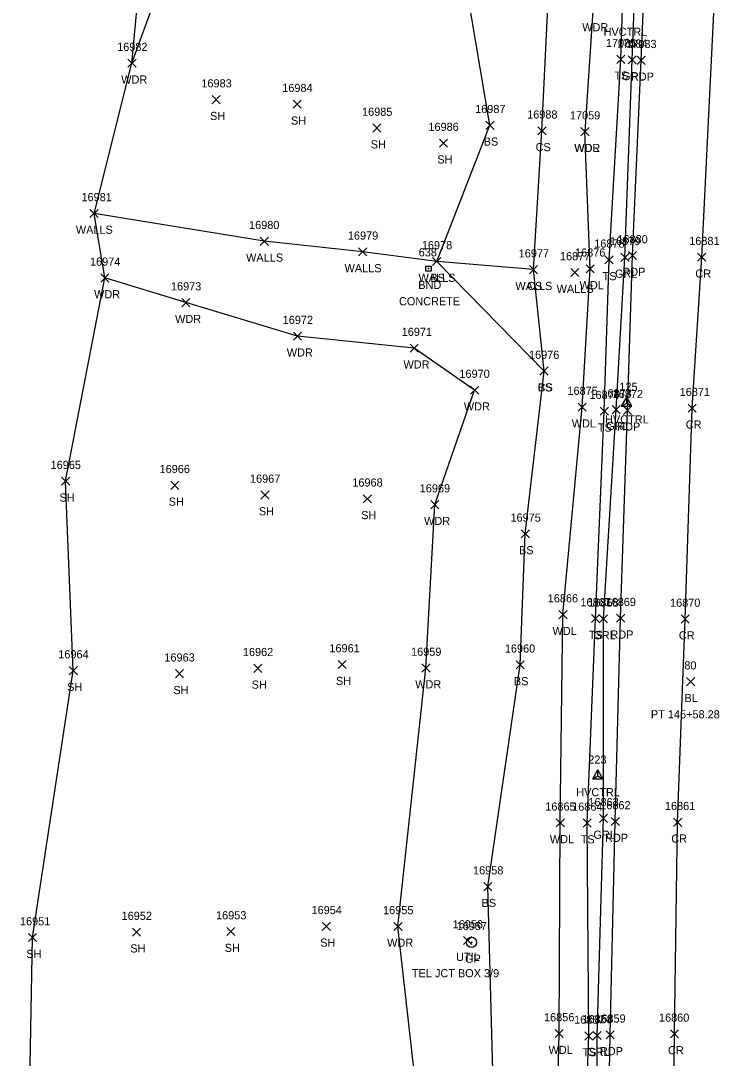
# Model space of a CAD drawing. Extents: x 1439173 to 1457902, y 641926 to 659889.
# Drawn here: x 1445521.9 to 1445693.2, y 656543.2 to 656797.7 of the extents above; entities that cross this region are included whole.
import ezdxf

# ---------------------------------------------------------------- set-up
doc = ezdxf.new("R2010")
doc.units = 0
for name, color, linetype in [('C_A', 7, 'Continuous'), ('C_C', 7, 'Continuous'), ('C_I', 7, 'Continuous'), ('C_TIC', 7, 'Continuous'), ('CPSM', 7, 'Continuous'), ('L_A', 7, 'Continuous'), ('L_I', 7, 'Continuous'), ('L_TIC', 7, 'Continuous'), ('LAWA', 7, 'Continuous'), ('LELB', 7, 'Continuous'), ('Level 18', 7, 'Continuous'), ('LSOGP', 7, 'Continuous'), ('LWS', 7, 'Continuous'), ('M_A', 7, 'Continuous'), ('M_C', 7, 'Continuous'), ('M_I', 7, 'Continuous'), ('P_A', 7, 'Continuous'), ('P_I', 7, 'Continuous'), ('P_TIC', 7, 'Continuous'), ('PET', 7, 'Continuous'), ('PRC', 7, 'Continuous'), ('R_A', 7, 'Continuous'), ('R_I', 7, 'Continuous'), ('R_TIC', 7, 'Continuous'), ('RGP', 7, 'Continuous'), ('RGR', 7, 'Continuous'), ('U_A', 7, 'Continuous'), ('U_C', 7, 'Continuous'), ('U_I', 7, 'Continuous'), ('UDEFAULT', 7, 'Continuous')]:
    doc.layers.add(name, color=color, linetype=linetype)

msp = doc.modelspace()

# ---------------------------------------------------------------- linework, layer by layer
at = {"layer": 'C_TIC'}
for points in [[(1445685.2, 656634.56), (1445687.2, 656636.56)], [(1445687.2, 656634.56), (1445685.2, 656636.56)]]:
    msp.add_lwpolyline(points, dxfattribs=at)
at = {"layer": 'CPSM'}
for p, q in [((1445669.26, 656703.17), (1445670.51, 656705.33)), ((1445671.76, 656703.17), (1445670.51, 656705.33)), ((1445670.51, 656703.89), (1445670.51, 656705.33)), ((1445669.26, 656703.17), (1445670.51, 656703.89)), ((1445669.26, 656703.17), (1445671.76, 656703.17)), ((1445670.51, 656703.89), (1445670.51, 656703.89)), ((1445670.51, 656703.89), (1445671.76, 656703.17)), ((1445662.19, 656611.74), (1445663.44, 656613.9)), ((1445664.69, 656611.74), (1445663.44, 656613.9)), ((1445663.44, 656612.46), (1445663.44, 656613.9)), ((1445662.19, 656611.74), (1445663.44, 656612.46)), ((1445662.19, 656611.74), (1445664.69, 656611.74)), ((1445663.44, 656612.46), (1445663.44, 656612.46)), ((1445663.44, 656612.46), (1445664.69, 656611.74))]:
    msp.add_line(p, q, dxfattribs=at)
at = {"layer": 'L_TIC'}
for points in [[(1445668.08, 656787.22), (1445670.08, 656789.22)], [(1445670.08, 656787.22), (1445668.08, 656789.22)], [(1445548.16, 656786.26), (1445550.16, 656788.26)], [(1445550.16, 656786.26), (1445548.16, 656788.26)], [(1445568.82, 656777.32), (1445570.82, 656779.32)], [(1445570.82, 656777.32), (1445568.82, 656779.32)], [(1445588.66, 656776.2), (1445590.66, 656778.2)], [(1445590.66, 656776.2), (1445588.66, 656778.2)], [(1445608.23, 656770.35), (1445610.23, 656772.35)], [(1445610.23, 656770.35), (1445608.23, 656772.35)], [(1445635.97, 656771.03), (1445637.97, 656773.03)], [(1445637.97, 656771.03), (1445635.97, 656773.03)], [(1445648.73, 656769.68), (1445650.73, 656771.68)], [(1445650.73, 656769.68), (1445648.73, 656771.68)], [(1445659.26, 656769.47), (1445661.26, 656771.47)], [(1445661.26, 656769.47), (1445659.26, 656771.47)], [(1445659.26, 656769.47), (1445661.26, 656771.47)], [(1445661.26, 656769.47), (1445659.26, 656771.47)], [(1445624.56, 656766.65), (1445626.56, 656768.65)], [(1445626.56, 656766.65), (1445624.56, 656768.65)], [(1445538.84, 656749.41), (1445540.84, 656751.41)], [(1445540.84, 656749.41), (1445538.84, 656751.41)], [(1445580.61, 656742.58), (1445582.61, 656744.58)], [(1445582.61, 656742.58), (1445580.61, 656744.58)], [(1445604.75, 656739.98), (1445606.75, 656741.98)], [(1445606.75, 656739.98), (1445604.75, 656741.98)], [(1445665.18, 656738.02), (1445667.18, 656740.02)], [(1445667.18, 656738.02), (1445665.18, 656740.02)], [(1445622.9, 656737.63), (1445624.9, 656739.63)], [(1445624.9, 656737.63), (1445622.9, 656739.63)], [(1445622.9, 656737.63), (1445624.9, 656739.63)], [(1445624.9, 656737.63), (1445622.9, 656739.63)], [(1445646.66, 656735.62), (1445648.66, 656737.62)], [(1445648.66, 656735.62), (1445646.66, 656737.62)], [(1445646.66, 656735.62), (1445648.66, 656737.62)], [(1445648.66, 656735.62), (1445646.66, 656737.62)], [(1445660.54, 656735.83), (1445662.54, 656737.83)], [(1445662.54, 656735.83), (1445660.54, 656737.83)], [(1445541.5, 656733.59), (1445543.5, 656735.59)], [(1445543.5, 656733.59), (1445541.5, 656735.59)], [(1445656.77, 656734.92), (1445658.77, 656736.92)], [(1445658.77, 656734.92), (1445656.77, 656736.92)], [(1445561.35, 656727.53), (1445563.35, 656729.53)], [(1445563.35, 656727.53), (1445561.35, 656729.53)], [(1445588.77, 656719.3), (1445590.77, 656721.3)], [(1445590.77, 656719.3), (1445588.77, 656721.3)], [(1445617.39, 656716.37), (1445619.39, 656718.37)], [(1445619.39, 656716.37), (1445617.39, 656718.37)], [(1445649.23, 656710.75), (1445651.23, 656712.75)], [(1445651.23, 656710.75), (1445649.23, 656712.75)], [(1445649.23, 656710.75), (1445651.23, 656712.75)], [(1445651.23, 656710.75), (1445649.23, 656712.75)], [(1445632.2, 656706.08), (1445634.2, 656708.08)], [(1445634.2, 656706.08), (1445632.2, 656708.08)], [(1445658.6, 656701.91), (1445660.6, 656703.91)], [(1445660.6, 656701.91), (1445658.6, 656703.91)], [(1445664.01, 656700.89), (1445666.01, 656702.89)], [(1445666.01, 656700.89), (1445664.01, 656702.89)], [(1445531.88, 656683.73), (1445533.88, 656685.73)], [(1445533.88, 656683.73), (1445531.88, 656685.73)], [(1445558.67, 656682.72), (1445560.67, 656684.72)], [(1445560.67, 656682.72), (1445558.67, 656684.72)], [(1445580.79, 656680.35), (1445582.79, 656682.35)], [(1445582.79, 656680.35), (1445580.79, 656682.35)], [(1445605.9, 656679.41), (1445607.9, 656681.41)], [(1445607.9, 656679.41), (1445605.9, 656681.41)], [(1445622.44, 656677.99), (1445624.44, 656679.99)], [(1445624.44, 656677.99), (1445622.44, 656679.99)], [(1445644.64, 656670.81), (1445646.64, 656672.81)], [(1445646.64, 656670.81), (1445644.64, 656672.81)], [(1445653.88, 656651.01), (1445655.88, 656653.01)], [(1445655.88, 656651.01), (1445653.88, 656653.01)], [(1445661.84, 656650.05), (1445663.84, 656652.05)], [(1445663.84, 656650.05), (1445661.84, 656652.05)], [(1445599.7, 656638.76), (1445601.7, 656640.76)], [(1445601.7, 656638.76), (1445599.7, 656640.76)], [(1445533.77, 656637.28), (1445535.77, 656639.28)], [(1445535.77, 656637.28), (1445533.77, 656639.28)], [(1445559.8, 656636.51), (1445561.8, 656638.51)], [(1445561.8, 656636.51), (1445559.8, 656638.51)], [(1445579.04, 656637.84), (1445581.04, 656639.84)], [(1445581.04, 656637.84), (1445579.04, 656639.84)], [(1445620.27, 656637.91), (1445622.27, 656639.91)], [(1445622.27, 656637.91), (1445620.27, 656639.91)], [(1445643.39, 656638.69), (1445645.39, 656640.69)], [(1445645.39, 656638.69), (1445643.39, 656640.69)], [(1445653.22, 656599.94), (1445655.22, 656601.94)], [(1445655.22, 656599.94), (1445653.22, 656601.94)], [(1445659.82, 656599.9), (1445661.82, 656601.9)], [(1445661.82, 656599.9), (1445659.82, 656601.9)], [(1445635.46, 656584.29), (1445637.46, 656586.29)], [(1445637.46, 656584.29), (1445635.46, 656586.29)], [(1445549.25, 656573.14), (1445551.25, 656575.14)], [(1445551.25, 656573.14), (1445549.25, 656575.14)], [(1445572.41, 656573.27), (1445574.41, 656575.27)], [(1445574.41, 656573.27), (1445572.41, 656575.27)], [(1445595.84, 656574.56), (1445597.84, 656576.56)], [(1445597.84, 656574.56), (1445595.84, 656576.56)], [(1445613.39, 656574.53), (1445615.39, 656576.53)], [(1445615.39, 656574.53), (1445613.39, 656576.53)], [(1445523.74, 656571.8), (1445525.74, 656573.8)], [(1445525.74, 656571.8), (1445523.74, 656573.8)], [(1445652.92, 656548.26), (1445654.92, 656550.26)], [(1445654.92, 656548.26), (1445652.92, 656550.26)], [(1445660.24, 656547.67), (1445662.24, 656549.67)], [(1445662.24, 656547.67), (1445660.24, 656549.67)]]:
    msp.add_lwpolyline(points, dxfattribs=at)
at = {"layer": 'LAWA'}
for points in [[(1445549.16, 656787.26), (1445560.04, 656817.25), (1445574.33, 656847.17), (1445590.75, 656887.9), (1445610.37, 656928.86), (1445624.48, 656951.14), (1445631.57, 656962.68), (1445637.38, 656985.27), (1445642.6, 657019.17), (1445642.86, 657045.1), (1445656.15, 657048.74), (1445660.69, 657021.25), (1445663.48, 656998.56), (1445666.41, 656975.45), (1445667.34, 656945.06), (1445667.07, 656913.63), (1445665.91, 656873.01), (1445660.77, 656837.45), (1445662.23, 656800.08), (1445660.26, 656770.47)], [(1445638.56, 656264.76), (1445644.66, 656264.92), (1445655.66, 656267.09), (1445658.01, 656273.46), (1445654.83, 656323.13), (1445653.15, 656361.93), (1445652.39, 656397.57), (1445650.8, 656441.51), (1445652.6, 656495.19), (1445653.92, 656549.26), (1445654.22, 656600.94), (1445654.88, 656652.01), (1445659.6, 656702.91), (1445661.54, 656736.83), (1445660.26, 656770.47)], [(1445638.56, 656264.76), (1445631.84, 656316.57), (1445630.73, 656359.27), (1445626.01, 656385.56), (1445625.73, 656388.78), (1445624.53, 656392.86), (1445623.42, 656396.3), (1445627.82, 656416.07), (1445625.44, 656443.11), (1445619.82, 656491.64), (1445619.06, 656534.17), (1445614.39, 656575.53), (1445621.27, 656638.91), (1445623.44, 656678.99), (1445633.2, 656707.08), (1445618.39, 656717.37), (1445589.77, 656720.3), (1445562.35, 656728.53), (1445542.5, 656734.59)]]:
    msp.add_lwpolyline(points, dxfattribs=at)
at = {"layer": 'LELB'}
for points in [[(1445650.23, 656711.75), (1445647.66, 656736.62), (1445649.73, 656770.68), (1445651.41, 656806), (1445649.65, 656830.02), (1445646.21, 656859.33), (1445649.74, 656920.32), (1445654.78, 656941), (1445654.22, 656956.3), (1445663.48, 656998.56), (1445672.68, 657025.79), (1445670.34, 657078.53), (1445676.35, 657121.77), (1445679.07, 657170.34), (1445681.77, 657226.91), (1445684.63, 657279.22), (1445685.42, 657325.77), (1445684.38, 657371.66), (1445688.17, 657412.44), (1445687.41, 657443.56)], [(1445643.84, 656401.58), (1445642.29, 656409.32), (1445638.69, 656445.44), (1445637.3, 656496.33), (1445637.85, 656534.14), (1445636.46, 656585.29), (1445644.39, 656639.69), (1445645.64, 656671.81), (1445650.23, 656711.75), (1445623.9, 656738.63), (1445636.97, 656772.03), (1445631.36, 656805.07), (1445638.69, 656835.26), (1445636.61, 656867.9), (1445636.33, 656912.74)], [(1445667.27, 656269.37), (1445662.45, 656322.8), (1445660.35, 656361.34), (1445658.9, 656398.75), (1445659.32, 656442.15), (1445659.2, 656495.81), (1445661.24, 656548.67), (1445660.82, 656600.9), (1445662.84, 656651.05), (1445665.01, 656701.89), (1445666.18, 656739.02), (1445669.08, 656788.22), (1445670.63, 656835.19)]]:
    msp.add_lwpolyline(points, dxfattribs=at)
at = {"layer": 'Level 18'}
msp.add_lwpolyline([(1445621.26, 656737.49), (1445622.51, 656737.49), (1445622.51, 656736.24), (1445621.26, 656736.24)], close=True, dxfattribs=at)
msp.add_circle((1445621.89, 656736.87), 0.0833, dxfattribs=at)
at = {"layer": 'LSOGP'}
msp.add_lwpolyline([(1445550.48, 656258.51), (1445545.25, 656317.4), (1445548.81, 656350.4), (1445551.48, 656390.5), (1445552.48, 656393.33), (1445552.36, 656396.95), (1445551.92, 656399.22), (1445551.22, 656419.32), (1445544.97, 656439.44), (1445542.07, 656487.54), (1445523.82, 656523.51), (1445524.73, 656572.81), (1445534.76, 656638.29), (1445532.88, 656684.73), (1445542.5, 656734.59), (1445539.84, 656750.41), (1445549.16, 656787.26), (1445555.68, 656856.68)], dxfattribs=at)
at = {"layer": 'LWS'}
msp.add_lwpolyline([(1445647.66, 656736.62), (1445623.9, 656738.63), (1445605.75, 656740.98), (1445581.61, 656743.58), (1445539.84, 656750.41)], dxfattribs=at)
at = {"layer": 'P_TIC'}
for points in [[(1445673.06, 656786.97), (1445675.06, 656788.97)], [(1445675.06, 656786.97), (1445673.06, 656788.97)], [(1445670.95, 656739.09), (1445672.95, 656741.09)], [(1445672.95, 656739.09), (1445670.95, 656741.09)], [(1445687.91, 656738.66), (1445689.91, 656740.66)], [(1445689.91, 656738.66), (1445687.91, 656740.66)], [(1445669.69, 656701.11), (1445671.69, 656703.11)], [(1445671.69, 656701.11), (1445669.69, 656703.11)], [(1445685.57, 656701.63), (1445687.57, 656703.63)], [(1445687.57, 656701.63), (1445685.57, 656703.63)], [(1445668.02, 656650.12), (1445670.02, 656652.12)], [(1445670.02, 656650.12), (1445668.02, 656652.12)], [(1445683.87, 656649.93), (1445685.87, 656651.93)], [(1445685.87, 656649.93), (1445683.87, 656651.93)], [(1445666.71, 656600.26), (1445668.71, 656602.26)], [(1445668.71, 656600.26), (1445666.71, 656602.26)], [(1445682, 656600.08), (1445684, 656602.08)], [(1445684, 656600.08), (1445682, 656602.08)], [(1445665.45, 656547.95), (1445667.45, 656549.95)], [(1445667.45, 656547.95), (1445665.45, 656549.95)], [(1445681.21, 656548.17), (1445683.21, 656550.17)], [(1445683.21, 656548.17), (1445681.21, 656550.17)]]:
    msp.add_lwpolyline(points, dxfattribs=at)
at = {"layer": 'PET'}
msp.add_lwpolyline([(1445671.22, 656270.27), (1445668.1, 656323.11), (1445666.05, 656361.45), (1445665.37, 656398.59), (1445665.01, 656442.91), (1445665.51, 656495.52), (1445666.45, 656548.95), (1445667.71, 656601.26), (1445669.02, 656651.12), (1445670.69, 656702.11), (1445671.95, 656740.09), (1445674.06, 656787.97), (1445676.13, 656836.05)], dxfattribs=at)
at = {"layer": 'PRC'}
msp.add_lwpolyline([(1445685.95, 656271.41), (1445683.07, 656323.48), (1445681.32, 656361.79), (1445681.16, 656398.95), (1445681.23, 656442.34), (1445681.59, 656494.63), (1445682.21, 656549.17), (1445683, 656601.08), (1445684.87, 656650.93), (1445686.57, 656702.63), (1445688.91, 656739.66), (1445692.12, 656804.69)], dxfattribs=at)
at = {"layer": 'R_TIC'}
for points in [[(1445670.83, 656787.08), (1445672.83, 656789.08)], [(1445672.83, 656787.08), (1445670.83, 656789.08)], [(1445669.08, 656738.63), (1445671.08, 656740.63)], [(1445671.08, 656738.63), (1445669.08, 656740.63)], [(1445666.94, 656701.29), (1445668.94, 656703.29)], [(1445668.94, 656701.29), (1445666.94, 656703.29)], [(1445663.78, 656649.96), (1445665.78, 656651.96)], [(1445665.78, 656649.96), (1445663.78, 656651.96)], [(1445663.8, 656601.03), (1445665.8, 656603.03)], [(1445665.8, 656601.03), (1445663.8, 656603.03)], [(1445662.27, 656547.77), (1445664.27, 656549.77)], [(1445664.27, 656547.77), (1445662.27, 656549.77)]]:
    msp.add_lwpolyline(points, dxfattribs=at)
at = {"layer": 'RGP'}
msp.add_line((1445632.42, 656571.63), (1445632.42, 656571.63), dxfattribs=at)
for radius in [1.25, 0.0833]:
    msp.add_circle((1445632.42, 656571.63), radius, dxfattribs=at)
at = {"layer": 'RGR'}
msp.add_lwpolyline([(1445669.1, 656270.09), (1445665.69, 656323.05), (1445663.74, 656361.46), (1445662.58, 656398.61), (1445662.48, 656442.67), (1445663.14, 656495.55), (1445663.27, 656548.77), (1445664.8, 656602.03), (1445664.78, 656650.96), (1445667.94, 656702.29), (1445670.08, 656739.63), (1445671.83, 656788.08), (1445673.76, 656836.39)], dxfattribs=at)
at = {"layer": 'UDEFAULT'}
for points in [[(1445630.49, 656571.06), (1445632.49, 656573.06)], [(1445632.49, 656571.06), (1445630.49, 656573.06)]]:
    msp.add_lwpolyline(points, dxfattribs=at)

# ---------------------------------------------------------------- texts
at = {"layer": 'C_A'}
for s, p in [('HVCTRL', (1445664.84, 656793.97)), ('HVCTRL', (1445665.2, 656698.89)), ('BL', (1445684.68, 656630.56)), ('HVCTRL', (1445658.13, 656607.46))]:
    msp.add_text(s, height=2, dxfattribs=at).set_placement(p)
at = {"layer": 'C_C'}
msp.add_text('PT 145+58.28', height=2, dxfattribs=at).set_placement((1445676.45, 656626.56))
at = {"layer": 'C_I'}
for s, p in [('125', (1445668.71, 656706.89)), ('80', (1445684.64, 656638.56)), ('223', (1445661.08, 656615.46))]:
    msp.add_text(s, height=2, dxfattribs=at).set_placement(p)
at = {"layer": 'L_A'}
for s, p in [('WDR', (1445659.59, 656795.08)), ('WDR', (1445546.52, 656782.26)), ('TS', (1445667.49, 656783.22)), ('SH', (1445568.31, 656773.32)), ('SH', (1445588.15, 656772.2)), ('SH', (1445607.72, 656766.35)), ('BS', (1445635.41, 656767.03)), ('CS', (1445648.17, 656765.68)), ('WDR', (1445657.63, 656765.47)), ('WDL', (1445657.68, 656765.47)), ('SH', (1445624.05, 656762.65)), ('WALLS', (1445535.39, 656745.41)), ('WALLS', (1445577.15, 656738.58)), ('WALLS', (1445601.29, 656735.98)), ('WALLS', (1445619.44, 656733.63)), ('BS', (1445622.34, 656733.63)), ('TS', (1445664.59, 656734.02)), ('WALLS', (1445643.2, 656731.62)), ('CS', (1445646.1, 656731.62)), ('WALLS', (1445653.31, 656730.92)), ('WDL', (1445658.95, 656731.83)), ('WDR', (1445539.86, 656729.59)), ('WDR', (1445559.72, 656723.53)), ('WDR', (1445587.13, 656715.3)), ('WDR', (1445615.75, 656712.37)), ('CS', (1445648.67, 656706.75)), ('BS', (1445648.67, 656706.75)), ('WDR', (1445630.56, 656702.08)), ('WDL', (1445657.02, 656697.91)), ('TS', (1445663.42, 656696.89)), ('SH', (1445531.37, 656679.73)), ('SH', (1445558.16, 656678.72)), ('SH', (1445580.28, 656676.35)), ('SH', (1445605.39, 656675.41)), ('WDR', (1445620.8, 656673.99)), ('BS', (1445644.08, 656666.81)), ('WDL', (1445652.3, 656647.01)), ('TS', (1445661.25, 656646.05)), ('SH', (1445578.53, 656633.84)), ('SH', (1445599.19, 656634.76)), ('WDR', (1445618.63, 656633.91)), ('BS', (1445642.83, 656634.69)), ('SH', (1445533.25, 656633.28)), ('SH', (1445559.29, 656632.51)), ('WDL', (1445651.64, 656595.94)), ('TS', (1445659.23, 656595.9)), ('BS', (1445634.9, 656580.29)), ('SH', (1445595.33, 656570.56)), ('WDR', (1445611.75, 656570.53)), ('SH', (1445523.23, 656567.8)), ('SH', (1445548.74, 656569.14)), ('SH', (1445571.9, 656569.27)), ('WDL', (1445651.34, 656544.26)), ('TS', (1445659.65, 656543.67))]:
    msp.add_text(s, height=2, dxfattribs=at).set_placement(p)
at = {"layer": 'L_I'}
for s, p in [('16982', (1445545.52, 656790.26)), ('17085', (1445665.41, 656791.22)), ('16983', (1445566.18, 656781.32)), ('16984', (1445586.02, 656780.2)), ('16985', (1445605.59, 656774.35)), ('16987', (1445633.33, 656775.03)), ('16988', (1445646.09, 656773.68)), ('17059', (1445656.59, 656773.47)), ('17059', (1445656.59, 656773.47)), ('16986', (1445621.87, 656770.65)), ('16981', (1445536.77, 656753.41)), ('16980', (1445577.88, 656746.58)), ('16979', (1445602.11, 656743.98)), ('16978', (1445620.26, 656741.63)), ('16978', (1445620.26, 656741.63)), ('16878', (1445662.54, 656742.02)), ('16977', (1445644.02, 656739.62)), ('16977', (1445644.02, 656739.62)), ('16877', (1445654.13, 656738.92)), ('16876', (1445657.84, 656739.83)), ('16974', (1445538.86, 656737.59)), ('16973', (1445558.72, 656731.53)), ('16972', (1445586.13, 656723.3)), ('16971', (1445615.31, 656720.37)), ('16976', (1445646.54, 656714.75)), ('16976', (1445646.54, 656714.75)), ('16970', (1445629.47, 656710.08)), ('16875', (1445655.97, 656705.91)), ('16874', (1445661.38, 656704.89)), ('16965', (1445529.2, 656687.73)), ('16966', (1445555.93, 656686.72)), ('16967', (1445578.1, 656684.35)), ('16968', (1445603.21, 656683.41)), ('16969', (1445619.74, 656681.99)), ('16975', (1445642, 656674.81)), ('16866', (1445651.14, 656655.01)), ('16867', (1445659.16, 656654.05)), ('16964', (1445531.08, 656641.28)), ('16962', (1445576.36, 656641.84)), ('16961', (1445597.58, 656642.76)), ('16959', (1445617.62, 656641.91)), ('16960', (1445640.62, 656642.69)), ('16963', (1445557.11, 656640.51)), ('16865', (1445650.54, 656603.94)), ('16864', (1445657.13, 656603.9)), ('16958', (1445632.82, 656588.29)), ('16954', (1445593.2, 656578.56)), ('16955', (1445610.75, 656578.53)), ('16951', (1445521.67, 656575.8)), ('16952', (1445546.61, 656577.14)), ('16953', (1445569.78, 656577.27)), ('16856', (1445650.23, 656552.26)), ('16857', (1445657.61, 656551.67))]:
    msp.add_text(s, height=2, dxfattribs=at).set_placement(p)
at = {"layer": 'M_A'}
msp.add_text('BND', height=2, dxfattribs=at).set_placement((1445619.38, 656731.87))
at = {"layer": 'M_C'}
msp.add_text('CONCRETE', height=2, dxfattribs=at).set_placement((1445614.65, 656727.87))
at = {"layer": 'M_I'}
msp.add_text('638', height=2, dxfattribs=at).set_placement((1445619.48, 656739.87))
at = {"layer": 'P_A'}
for s, p in [('RDP', (1445671.55, 656782.97)), ('RDP', (1445669.44, 656735.09)), ('CR', (1445687.35, 656734.66)), ('CR', (1445685, 656697.63)), ('RDP', (1445668.18, 656697.11)), ('RDP', (1445666.51, 656646.12)), ('CR', (1445683.3, 656645.93)), ('RDP', (1445665.19, 656596.26)), ('CR', (1445681.44, 656596.08)), ('RDP', (1445663.94, 656543.95)), ('CR', (1445680.64, 656544.17))]:
    msp.add_text(s, height=2, dxfattribs=at).set_placement(p)
at = {"layer": 'P_I'}
for s, p in [('17083', (1445670.39, 656790.97)), ('16880', (1445668.23, 656743.09)), ('16881', (1445685.84, 656742.66)), ('16872', (1445667.05, 656705.11)), ('16871', (1445683.5, 656705.63)), ('16869', (1445665.33, 656654.12)), ('16870', (1445681.14, 656653.93)), ('16862', (1445664.02, 656604.26)), ('16861', (1445679.88, 656604.08)), ('16859', (1445662.81, 656551.95)), ('16860', (1445678.43, 656552.17))]:
    msp.add_text(s, height=2, dxfattribs=at).set_placement(p)
at = {"layer": 'R_A'}
for s, p in [('GRL', (1445669.37, 656783.08)), ('GRL', (1445667.62, 656734.63)), ('GRL', (1445665.48, 656697.29)), ('GRL', (1445662.32, 656645.96)), ('GRL', (1445662.34, 656597.03)), ('GP', (1445630.85, 656566.63)), ('GRL', (1445660.81, 656543.77))]:
    msp.add_text(s, height=2, dxfattribs=at).set_placement(p)
at = {"layer": 'R_I'}
for s, p in [('17084', (1445668.16, 656791.08)), ('16879', (1445666.43, 656742.63)), ('16873', (1445664.3, 656705.29)), ('16868', (1445661.09, 656653.96)), ('16863', (1445661.12, 656605.03)), ('16957', (1445628.78, 656574.63)), ('16858', (1445659.63, 656551.77))]:
    msp.add_text(s, height=2, dxfattribs=at).set_placement(p)
at = {"layer": 'U_A'}
msp.add_text('UTIL', height=2, dxfattribs=at).set_placement((1445628.66, 656567.06))
at = {"layer": 'U_C'}
msp.add_text('TEL JCT BOX 3/9', height=2, dxfattribs=at).set_placement((1445617.82, 656563.06))
at = {"layer": 'U_I'}
msp.add_text('16956', height=2, dxfattribs=at).set_placement((1445627.8, 656575.06))

doc.saveas('drawing.dxf')
